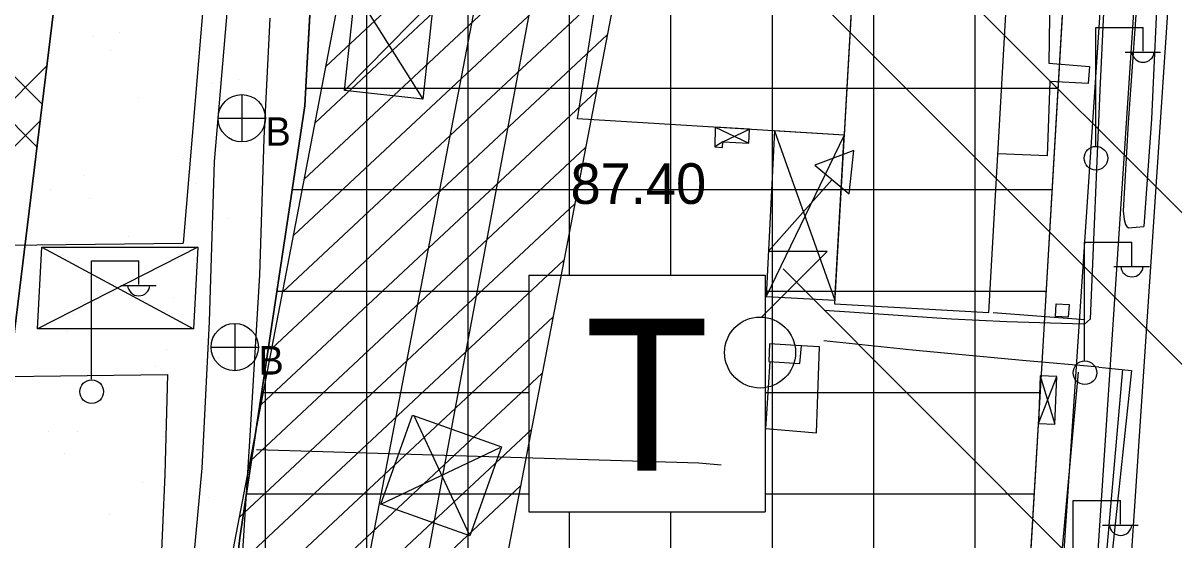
# Model space of a CAD drawing. Extents: x 417995 to 421451, y 4454518 to 4458015.
# Drawn here: x 420136.4 to 420306.6, y 4456707 to 4456783.5 of the extents above; entities that cross this region are included whole.
import ezdxf

# ---------------------------------------------------------------- set-up
doc = ezdxf.new("R2010")
doc.units = 0
for name, color, linetype in [('ADAKENARI', 7, 'Continuous'), ('B_Betonzemin', 7, 'Continuous'), ('B_Harabe', 7, 'Continuous'), ('B_Imalat', 7, 'Continuous'), ('B_Sundurma', 7, 'Continuous'), ('Hat_ENH', 7, 'Continuous'), ('KALDIRIM_FAT', 7, 'Continuous'), ('PL_AYA_PARK_DINLENME', 7, 'Continuous'), ('PL_K_DEPOLAMA', 7, 'Continuous'), ('PL_TİCARET', 7, 'Continuous'), ('S_Elektrik_Diregi', 7, 'Continuous'), ('S_Pilon', 7, 'Continuous'), ('S_Rogar_Kapagi_Buski', 7, 'Continuous'), ('S_Trafo_acik_tip', 7, 'Continuous'), ('SEMBOL_FAT', 7, 'Continuous'), ('Sinir_Cit_bir_taraf', 7, 'Continuous'), ('Sinir_Duvar_tek_tarafa_ait', 7, 'Continuous'), ('Sinir_Ist_Duvari', 7, 'Continuous'), ('Sinir_itirazli_Mulkiyet', 7, 'Continuous'), ('Sinir_Tel_bir_taraf', 7, 'Continuous'), ('SN_TR_SIVILASMA', 7, 'Continuous'), ('TA_ENH_154', 7, 'Continuous'), ('TA_ENH_KORUMA', 7, 'Continuous'), ('TA_ENH_TARAMA', 7, 'Continuous'), ('TRFAT_DEPOLAMA', 7, 'Continuous'), ('TRFAT_PARKALANI', 7, 'Continuous'), ('TRFAT_TİCARET', 7, 'Continuous'), ('Y_Kot_Noktasi', 7, 'Continuous'), ('Yol_Kaldirim_kenari_bordurtasi', 7, 'Continuous'), ('Yol_Sose', 7, 'Continuous')]:
    doc.layers.add(name, color=color, linetype=linetype)

msp = doc.modelspace()

# ---------------------------------------------------------------- linework, layer by layer
at = {"layer": 'ADAKENARI'}
for p, q in [((420148.82, 4456850.39), (420120.4, 4456617.74)), ((420181.21, 4456828.51), (420178.27, 4456774.95)), ((420290.34, 4456787.89), (420287.32, 4456736.57)), ((420178.27, 4456774.95), (420178.07, 4456771.27)), ((420178.07, 4456771.27), (420170.42, 4456720.5)), ((420287.32, 4456736.57), (420284.83, 4456694.38)), ((420170.42, 4456720.5), (420168.44, 4456707.36)), ((420168.44, 4456707.36), (420165.96, 4456685.57))]:
    msp.add_line(p, q, dxfattribs=at)
at = {"layer": 'B_Betonzemin'}
for points in [[(420289.27, 4456741.99), (420291.18, 4456741.89), (420291.05, 4456739.99), (420289.18, 4456740.1), (420289.27, 4456741.99)], [(420246.9, 4456733.44), (420246.39, 4456725.76), (420246.26, 4456723.51), (420253.77, 4456722.91), (420254.24, 4456735.63), (420251.57, 4456735.77)]]:
    msp.add_lwpolyline(points, dxfattribs=at)
at = {"layer": 'B_Harabe'}
msp.add_lwpolyline([(420246.85, 4456736.05), (420246.72, 4456733.45), (420251.35, 4456733.15), (420251.57, 4456735.77)], close=True, dxfattribs=at)
at = {"layer": 'B_Imalat'}
for points in [[(420259.24, 4456790.52), (420256.46, 4456741.99), (420279.29, 4456740.68), (420282.06, 4456789.22)], [(420221.39, 4456788.3), (420258.97, 4456785.97), (420257.89, 4456766.93), (420218.41, 4456769.35)]]:
    msp.add_lwpolyline(points, close=True, dxfattribs=at)
at = {"layer": 'B_Sundurma'}
for p, q in [((420185.52, 4456788.15), (420195.53, 4456772.26)), ((420183.95, 4456773.51), (420197.11, 4456786.9)), ((420238.78, 4456768.1), (420243.8, 4456765.74)), ((420239.93, 4456765.92), (420243.86, 4456767.79)), ((420247.56, 4456767.56), (420256.49, 4456742.52)), ((420239.93, 4456765.92), (420238.75, 4456765.18)), ((420257.89, 4456766.93), (420246.33, 4456743.05)), ((420162.23, 4456750.35), (420138.53, 4456738.25)), ((420139.16, 4456750.35), (420161.6, 4456738.25)), ((420286.65, 4456724.26), (420289.35, 4456731.22)), ((420286.91, 4456731.31), (420289.09, 4456724.17))]:
    msp.add_line(p, q, dxfattribs=at)
for points in [[(420185.52, 4456788.15), (420197.11, 4456786.9), (420195.53, 4456772.26), (420183.95, 4456773.51)], [(420238.78, 4456768.1), (420238.75, 4456765.18), (420239.88, 4456765.11), (420239.93, 4456765.92), (420243.8, 4456765.74), (420243.86, 4456767.79)], [(420257.89, 4456766.93), (420247.56, 4456767.56), (420246.33, 4456743.05), (420256.49, 4456742.52)], [(420139.16, 4456750.35), (420162.23, 4456750.35), (420161.6, 4456738.25), (420138.53, 4456738.25)], [(420286.91, 4456731.31), (420286.65, 4456724.26), (420289.09, 4456724.17), (420289.35, 4456731.22)]]:
    msp.add_lwpolyline(points, close=True, dxfattribs=at)
at = {"layer": 'Hat_ENH'}
for points in [[(420238.84, 4456932.05), (420198.45, 4456716.59)], [(420198.45, 4456716.59), (420160.22, 4456508.86), (420160.21, 4456508.79)]]:
    msp.add_lwpolyline(points, dxfattribs=at)
at = {"layer": 'KALDIRIM_FAT'}
for p, q in [((420343.18, 4457347.73), (420272.58, 4456286.94)), ((420302.5, 4456811.69), (420276.3, 4456418.19)), ((420297.37, 4456809.93), (420271.23, 4456417.19))]:
    msp.add_line(p, q, dxfattribs=at)
at = {"layer": 'PL_AYA_PARK_DINLENME'}
msp.add_lwpolyline([(420120.4, 4456617.74), (420148.82, 4456850.39), (420180.5, 4456849.97), (420188.86, 4456847.54), (420181.91, 4456841.31), (420181.21, 4456828.51), (420178.27, 4456774.95), (420178.07, 4456771.27), (420170.42, 4456720.5), (420168.44, 4456707.36), (420165.96, 4456685.57), (420165.21, 4456679.45), (420157.26, 4456614.34)], close=True, dxfattribs=at)
at = {"layer": 'PL_K_DEPOLAMA'}
msp.add_lwpolyline([(420072.61, 4456851.42), (420145.82, 4456850.43), (420148.82, 4456850.39), (420120.4, 4456617.74), (420117.41, 4456618.01), (420013.93, 4456627.55), (420011.79, 4456630.71), (420017.07, 4456648.57), (420036.13, 4456775.46), (420026.14, 4456837.23), (420025.96, 4456839.6), (420026.16, 4456841.97), (420026.76, 4456844.28), (420027.72, 4456846.45), (420029.03, 4456848.44), (420030.64, 4456850.19), (420032.52, 4456851.65), (420034.62, 4456852.78), (420036.87, 4456853.55), (420039.21, 4456853.95), (420041.59, 4456853.95)], close=True, dxfattribs=at)
at = {"layer": 'PL_TİCARET'}
msp.add_lwpolyline([(420290.34, 4456787.89), (420287.32, 4456736.57), (420284.83, 4456694.38), (420282.12, 4456648.39), (420280.08, 4456613.71), (420276.91, 4456610.62), (420216.76, 4456608.86), (420157.26, 4456614.34), (420165.21, 4456679.45), (420165.96, 4456685.57), (420168.44, 4456707.36), (420170.42, 4456720.5), (420178.07, 4456771.27), (420178.27, 4456774.95), (420181.21, 4456828.51)], dxfattribs=at)
at = {"layer": 'S_Elektrik_Diregi'}
for p, q in [((420295.12, 4456765.35), (420295.12, 4456782.85)), ((420295.12, 4456782.85), (420302.12, 4456782.85)), ((420302.12, 4456779.35), (420302.12, 4456782.85)), ((420299.46, 4456779.21), (420304.71, 4456779.21)), ((420293.48, 4456733.61), (420293.48, 4456751.11)), ((420293.48, 4456751.11), (420300.48, 4456751.11)), ((420300.48, 4456747.61), (420300.48, 4456751.11)), ((420146.49, 4456730.81), (420146.49, 4456748.31)), ((420146.49, 4456748.31), (420153.49, 4456748.31)), ((420153.49, 4456744.81), (420153.49, 4456748.31)), ((420297.82, 4456747.47), (420303.07, 4456747.47)), ((420150.83, 4456744.67), (420156.08, 4456744.67)), ((420291.8, 4456695.36), (420291.8, 4456712.86)), ((420291.8, 4456712.86), (420298.8, 4456712.86)), ((420298.8, 4456709.36), (420298.8, 4456712.86)), ((420296.14, 4456709.22), (420301.39, 4456709.22))]:
    msp.add_line(p, q, dxfattribs=at)
for centre in [(420295.15, 4456763.51), (420293.52, 4456731.78), (420146.52, 4456728.98)]:
    msp.add_circle(centre, 1.75, dxfattribs=at)
for centre in [(420302.12, 4456779.36), (420300.48, 4456747.62), (420153.49, 4456744.82), (420298.8, 4456709.38)]:
    msp.add_arc(centre, 1.66, 184.8384, 355.1464, dxfattribs=at)
at = {"layer": 'S_Pilon'}
for p, q in [((420194.18, 4456725.46), (420202.41, 4456707.87)), ((420189.32, 4456712.33), (420206.98, 4456720.73))]:
    msp.add_line(p, q, dxfattribs=at)
msp.add_lwpolyline([(420194.01, 4456725.52), (420207.2, 4456720.83), (420202.51, 4456707.64), (420189.32, 4456712.33), (420194.01, 4456725.52)], dxfattribs=at)
at = {"layer": 'S_Rogar_Kapagi_Buski'}
for p, q in [((420168.74, 4456772.92), (420168.74, 4456765.92)), ((420165.24, 4456769.42), (420172.24, 4456769.42)), ((420167.7, 4456739.07), (420167.7, 4456732.07)), ((420164.2, 4456735.57), (420171.2, 4456735.57))]:
    msp.add_line(p, q, dxfattribs=at)
for centre in [(420168.74, 4456769.42), (420167.7, 4456735.57)]:
    msp.add_circle(centre, 3.5, dxfattribs=at)
at = {"layer": 'S_Trafo_acik_tip'}
msp.add_lwpolyline([(420258.61, 4456758.23), (420259.34, 4456764.64), (420253.57, 4456762.5)], close=True, dxfattribs=at)
msp.add_lwpolyline([(420245.69, 4456740.03), (420255.35, 4456749.69), (420246.64, 4456749.69), (420256.09, 4456760.37)], dxfattribs=at)
msp.add_circle((420245.44, 4456734.77), 5.25, dxfattribs=at)
at = {"layer": 'SEMBOL_FAT'}
for p, q in [((420211.22, 4456746.21), (420211.22, 4456711.21)), ((420211.22, 4456746.21), (420246.22, 4456746.21)), ((420246.22, 4456746.21), (420246.22, 4456711.21)), ((420211.22, 4456711.21), (420246.22, 4456711.21))]:
    msp.add_line(p, q, dxfattribs=at)
at = {"layer": 'Sinir_Cit_bir_taraf'}
msp.add_lwpolyline([(420110.32, 4456731.12), (420110.13, 4456737.91), (420110.99, 4456742.55), (420113.59, 4456747.81), (420116.29, 4456749.82), (420121.03, 4456750.49), (420160.06, 4456750.93)], dxfattribs=at)
at = {"layer": 'Sinir_Duvar_tek_tarafa_ait'}
msp.add_lwpolyline([(420269.33, 4456698.11), (420287.21, 4456693.81), (420289.87, 4456702.1), (420292.58, 4456731.86)], dxfattribs=at)
at = {"layer": 'Sinir_Ist_Duvari'}
msp.add_lwpolyline([(420293.53, 4456739.6), (420279.95, 4456740.64)], dxfattribs=at)
at = {"layer": 'Sinir_itirazli_Mulkiyet'}
msp.add_lwpolyline([(420120.85, 4456843.6), (420120.96, 4456837.97), (420121.64, 4456831.46), (420124.58, 4456826.53), (420130.7, 4456823.33), (420138.24, 4456820.43), (420143.23, 4456817.31), (420147.56, 4456814.04), (420152.79, 4456809.99), (420157.58, 4456805.19), (420159.96, 4456802.11), (420162.44, 4456798.28), (420163.65, 4456793.81), (420160.06, 4456750.93)], dxfattribs=at)
at = {"layer": 'Sinir_Tel_bir_taraf'}
for points in [[(420056.65, 4456732.79), (420073.07, 4456732.75), (420114.14, 4456730.96), (420157.74, 4456731.5), (420157.34, 4456716.72), (420155.99, 4456685.15)], [(420170.9, 4456720.41), (420236.39, 4456718.43)], [(420236.39, 4456718.43), (420239.69, 4456718.15)]]:
    msp.add_lwpolyline(points, dxfattribs=at)
at = {"layer": 'SN_TR_SIVILASMA'}
for p, q in [((421274.64, 4455788.69), (420075.79, 4456987.53)), ((421274.41, 4455766.47), (420135.66, 4456905.22)), ((421273.94, 4455722.03), (420248.84, 4456747.14))]:
    msp.add_line(p, q, dxfattribs=at)
at = {"layer": 'TA_ENH_154'}
msp.add_lwpolyline([(419862.83, 4455014.24), (420170.14, 4456613.6), (420230.68, 4456928.68), (420176.89, 4457440.84), (420133.44, 4457787.81)], dxfattribs=at)
at = {"layer": 'TA_ENH_KORUMA'}
msp.add_line((420150.5, 4456617.38), (420210.48, 4456929.54), dxfattribs=at)
msp.add_lwpolyline([(420153.62, 4457787.6), (420196.76, 4457443.12), (420250.88, 4456927.82), (420189.78, 4456609.83), (419883.15, 4455014.02)], dxfattribs=at)
at = {"layer": 'TA_ENH_TARAMA'}
for p, q in [((420181.19, 4456777.09), (420230.84, 4456823.49)), ((420179.58, 4456768.75), (420229.23, 4456815.15)), ((420177.98, 4456760.41), (420227.63, 4456806.81)), ((420176.38, 4456752.06), (420226.03, 4456798.46)), ((420174.77, 4456743.72), (420224.43, 4456790.12)), ((420173.17, 4456735.38), (420222.82, 4456781.78)), ((420171.57, 4456727.04), (420221.22, 4456773.44)), ((420169.96, 4456718.69), (420219.62, 4456765.1)), ((420168.36, 4456710.35), (420218.01, 4456756.75)), ((420166.76, 4456702.01), (420216.41, 4456748.41)), ((420165.15, 4456693.67), (420214.81, 4456740.07)), ((420163.55, 4456685.33), (420213.2, 4456731.73)), ((420161.95, 4456676.98), (420211.6, 4456723.38)), ((420160.35, 4456668.64), (420210, 4456715.04))]:
    msp.add_line(p, q, dxfattribs=at)
at = {"layer": 'TRFAT_DEPOLAMA'}
for p, q in [((420050.38, 4456853.23), (420138.41, 4456765.2)), ((420058.08, 4456852.6), (420139.18, 4456771.5)), ((420099, 4456736.24), (420139.86, 4456777.1)), ((420099, 4456729.17), (420138.88, 4456769.05))]:
    msp.add_line(p, q, dxfattribs=at)
at = {"layer": 'TRFAT_PARKALANI'}
for p, q in [((420146.78, 4456781.46), (420146.78, 4456781.46)), ((420150.58, 4456782.14), (420150.58, 4456782.14)), ((420149.35, 4456779.44), (420149.35, 4456779.44)), ((420164.48, 4456774.61), (420164.48, 4456774.61)), ((420168.21, 4456775.09), (420168.21, 4456775.09)), ((420153.44, 4456772.48), (420153.44, 4456772.48)), ((420174.87, 4456766.11), (420174.87, 4456766.11)), ((420160.1, 4456763.5), (420160.1, 4456763.5)), ((420176.3, 4456762.88), (420176.3, 4456762.88)), ((420145.33, 4456760.9), (420145.33, 4456760.9)), ((420161.88, 4456759.84), (420161.88, 4456759.84)), ((420140.46, 4456758.92), (420140.46, 4456758.92)), ((420146.24, 4456757.52), (420146.24, 4456757.52)), ((420166.76, 4456754.52), (420166.76, 4456754.52)), ((420164.81, 4456753.24), (420164.81, 4456753.24)), ((420151.99, 4456751.92), (420151.99, 4456751.92)), ((420137.22, 4456749.31), (420137.22, 4456749.31)), ((420173.42, 4456745.54), (420173.42, 4456745.54)), ((420158.65, 4456742.94), (420158.65, 4456742.94)), ((420143.88, 4456740.33), (420143.88, 4456740.33)), ((420142.76, 4456737.82), (420142.76, 4456737.82)), ((420157.54, 4456735.22), (420157.54, 4456735.22)), ((420165.31, 4456733.96), (420165.31, 4456733.96)), ((420155.91, 4456732.73), (420155.91, 4456732.73)), ((420150.54, 4456731.35), (420150.54, 4456731.35)), ((420140.16, 4456723.05), (420140.16, 4456723.05)), ((420144.42, 4456723.08), (420144.42, 4456723.08)), ((420157.2, 4456722.37), (420157.2, 4456722.37)), ((420142.43, 4456719.77), (420142.43, 4456719.77)), ((420154.06, 4456715.52), (420154.06, 4456715.52)), ((420163.86, 4456713.39), (420163.86, 4456713.39)), ((420168.83, 4456712.92), (420168.83, 4456712.92)), ((420149.09, 4456710.79), (420149.09, 4456710.79))]:
    msp.add_line(p, q, dxfattribs=at)
at = {"layer": 'TRFAT_TİCARET'}
for p, q in [((420187.26, 4456611.57), (420187.26, 4456846.1)), ((420202.26, 4456610.19), (420202.26, 4456843.64)), ((420217.26, 4456746.21), (420217.26, 4456839.27)), ((420232.26, 4456746.21), (420232.26, 4456834.91)), ((420247.26, 4456609.75), (420247.26, 4456830.54)), ((420262.26, 4456610.19), (420262.26, 4456826.18)), ((420277.26, 4456610.96), (420277.26, 4456821.88)), ((420178.21, 4456773.86), (420289.52, 4456773.86)), ((420176.2, 4456758.86), (420288.63, 4456758.86)), ((420173.94, 4456743.86), (420211.22, 4456743.86)), ((420246.22, 4456743.86), (420287.75, 4456743.86)), ((420172.26, 4456612.96), (420172.26, 4456732.71)), ((420171.68, 4456728.86), (420211.22, 4456728.86)), ((420246.22, 4456728.86), (420286.87, 4456728.86)), ((420169.42, 4456713.86), (420211.22, 4456713.86)), ((420246.22, 4456713.86), (420285.98, 4456713.86)), ((420217.26, 4456608.87), (420217.26, 4456711.21)), ((420232.26, 4456609.31), (420232.26, 4456711.21))]:
    msp.add_line(p, q, dxfattribs=at)
at = {"layer": 'Yol_Kaldirim_kenari_bordurtasi'}
for points in [[(420288.35, 4456787.92), (420288.2, 4456777.59), (420294.18, 4456777.09), (420294.01, 4456774.58), (420288.31, 4456774.88), (420287.94, 4456763.88), (420280.63, 4456764.18)], [(420299.06, 4456732.25), (420295.89, 4456695.68)]]:
    msp.add_lwpolyline(points, dxfattribs=at)
at = {"layer": 'Yol_Sose'}
for points in [[(420311.53, 4456919.57), (420311.97, 4456920.03), (420312.9, 4456919.91), (420311.58, 4456897.39), (420310.1, 4456874.61), (420307.85, 4456841.58), (420307.27, 4456828.82), (420305.58, 4456807.35), (420304.4, 4456791.94), (420303.38, 4456769.35), (420302.24, 4456753.41)], [(420304.5, 4456827.88), (420290.7, 4456832.16), (420280.56, 4456835.53), (420279.68, 4456835.62), (420278.89, 4456835.41), (420276.32, 4456833.08), (420276.07, 4456832.59), (420276.14, 4456831.99), (420276.81, 4456830.94), (420284.19, 4456824.81), (420294.73, 4456816.07), (420302.72, 4456808.15), (420301.55, 4456791.68), (420299.92, 4456768.76), (420299.17, 4456755.73), (420299.35, 4456754.44), (420299.51, 4456753.7), (420299.72, 4456753.4), (420299.97, 4456753.2), (420302.24, 4456753.41)], [(420293.48, 4456738.98), (420294.36, 4456739.73), (420295.78, 4456773.56), (420296.57, 4456790.22), (420296.88, 4456798.58), (420296.12, 4456803.89), (420293.72, 4456809.05), (420287.24, 4456815.79), (420282.91, 4456819.12), (420278.39, 4456821.86)], [(420168.93, 4456813.34), (420164.67, 4456763.04), (420163.91, 4456739.32), (420162.85, 4456717.64), (420159.36, 4456680.25), (420154.93, 4456654.63)], [(420172.87, 4456784.23), (420172.01, 4456766.41), (420171.37, 4456746.25), (420169.97, 4456723.23), (420168.54, 4456700.72), (420168.09, 4456682.78), (420169.29, 4456679.87), (420171.3, 4456678.28), (420174.35, 4456677.29), (420177.5, 4456676.6), (420183.15, 4456675.36)], [(420258.66, 4456740.72), (420254.92, 4456740.97)], [(420293.48, 4456738.98), (420293.31, 4456738.97), (420281.95, 4456739.31), (420273.76, 4456739.72), (420258.66, 4456740.72)], [(420258.62, 4456736.12), (420254.87, 4456736.52)], [(420295.56, 4456732.6), (420284.27, 4456733.59), (420268.01, 4456735.13), (420258.62, 4456736.12)], [(420295.56, 4456732.6), (420300.39, 4456732.11), (420297.58, 4456705.67)]]:
    msp.add_lwpolyline(points, dxfattribs=at)

# ---------------------------------------------------------------- texts
at = {"layer": 'S_Rogar_Kapagi_Buski'}
for p in [(420172.24, 4456765.36), (420171.2, 4456731.51)]:
    msp.add_text('B', height=4.2, dxfattribs=at).set_placement(p)
at = {"layer": 'SEMBOL_FAT'}
msp.add_text('T', height=22.5, dxfattribs=at).set_placement((420219.51, 4456717.29))
at = {"layer": 'Y_Kot_Noktasi'}
msp.add_text('87.40', height=6, dxfattribs=at).set_placement((420217.39, 4456756.75))

doc.saveas('drawing.dxf')
